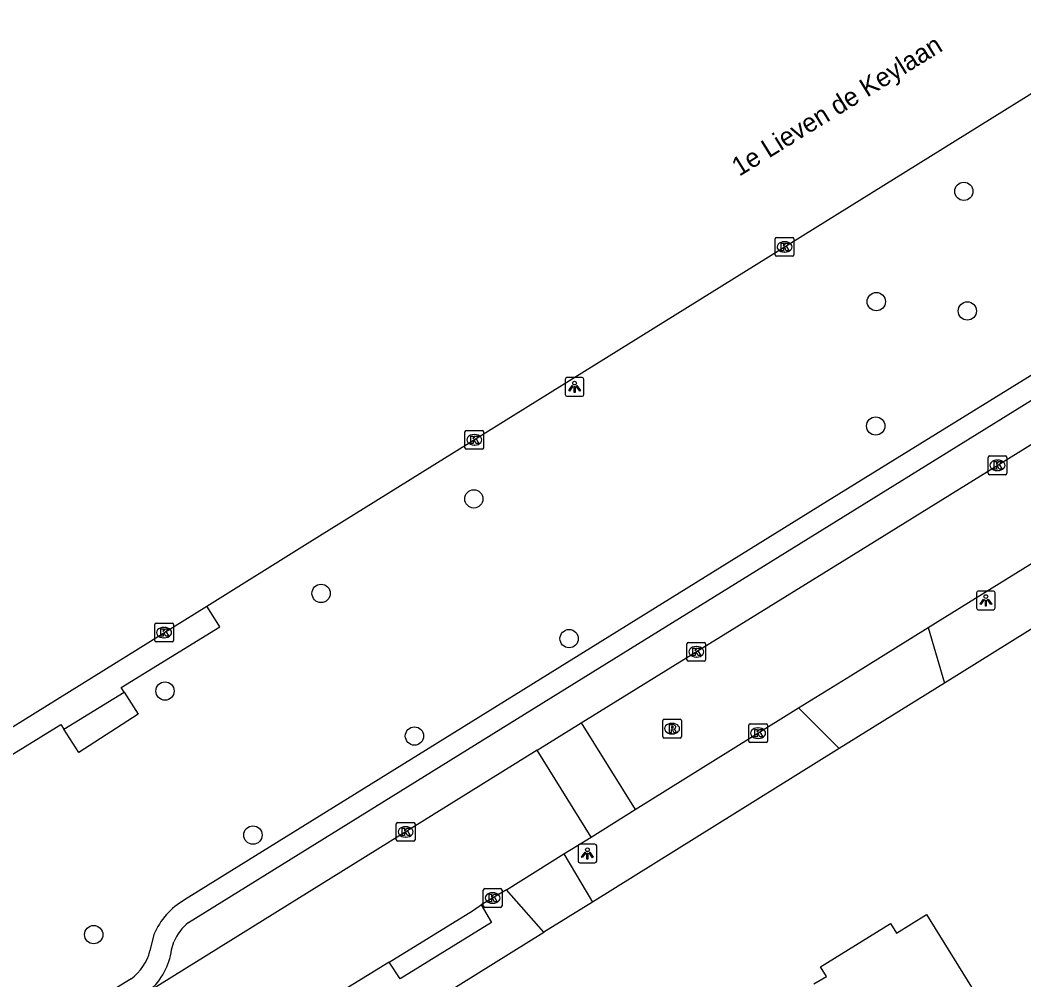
# Model space of a CAD drawing. Extents: x 160037 to 160839, y 385326 to 386441.
# Drawn here: x 160357.7 to 160411.3, y 386296.3 to 386347.5 of the extents above; entities that cross this region are included whole.
import ezdxf

# ---------------------------------------------------------------- set-up
doc = ezdxf.new("R2010")
doc.units = 0
for name, color, linetype in [('IMGEO_Boom', 7, 'Continuous'), ('IMGEO_Kolk', 7, 'Continuous'), ('IMGEO_Lichtpunt', 7, 'Continuous'), ('IMGEO_Openbare_ruimte_label', 7, 'Continuous'), ('IMGEO_Pand', 7, 'Continuous'), ('IMGEO_Rijbaan_lokaal_open', 7, 'Continuous'), ('IMGEO_Rijbaan_regionaal_gesloten', 7, 'Continuous'), ('IMGEO_Rioolput', 7, 'Continuous'), ('IMGEO_Voetpad_gesloten', 7, 'Continuous'), ('IMGEO_Voetpad_open', 7, 'Continuous')]:
    doc.layers.add(name, color=color, linetype=linetype)

msp = doc.modelspace()

# ---------------------------------------------------------------- linework, layer by layer
at = {"layer": 'IMGEO_Boom'}
for centre in [(160408.1, 386338.376), (160403.424, 386332.489), (160408.287, 386331.989), (160403.395, 386325.847), (160381.933, 386321.957), (160373.777, 386316.907), (160387.022, 386314.494), (160365.441, 386311.693), (160378.763, 386309.292), (160370.136, 386304.003), (160361.635, 386298.688)]:
    msp.add_circle(centre, 0.489, dxfattribs=at)
at = {"layer": 'IMGEO_Kolk'}
for p, q in [((160398.028, 386334.982), (160398.028, 386335.834)), ((160398.103, 386335.908), (160398.955, 386335.908)), ((160398.516, 386335.688), (160398.541, 386335.688)), ((160399.029, 386335.834), (160399.029, 386334.982)), ((160398.539, 386335.128), (160398.514, 386335.128)), ((160398.955, 386334.908), (160398.103, 386334.908)), ((160381.457, 386324.684), (160381.457, 386325.536)), ((160381.532, 386325.61), (160382.384, 386325.61)), ((160381.945, 386325.39), (160381.97, 386325.39)), ((160382.458, 386325.536), (160382.458, 386324.684)), ((160381.968, 386324.83), (160381.943, 386324.83)), ((160382.384, 386324.61), (160381.532, 386324.61)), ((160409.397, 386323.321), (160409.397, 386324.173)), ((160409.472, 386324.247), (160410.324, 386324.247)), ((160409.885, 386324.027), (160409.91, 386324.027)), ((160410.398, 386324.173), (160410.398, 386323.321)), ((160410.324, 386323.247), (160409.472, 386323.247)), ((160409.908, 386323.467), (160409.883, 386323.467)), ((160364.892, 386314.39), (160364.892, 386315.242)), ((160364.967, 386315.316), (160365.819, 386315.316)), ((160365.893, 386315.242), (160365.893, 386314.39)), ((160365.38, 386315.096), (160365.405, 386315.096)), ((160365.819, 386314.316), (160364.967, 386314.316)), ((160365.403, 386314.536), (160365.378, 386314.536)), ((160393.312, 386313.365), (160393.312, 386314.217)), ((160393.387, 386314.291), (160394.239, 386314.291)), ((160394.313, 386314.217), (160394.313, 386313.365)), ((160393.8, 386314.071), (160393.825, 386314.071)), ((160394.239, 386313.291), (160393.387, 386313.291)), ((160393.823, 386313.511), (160393.798, 386313.511)), ((160396.613, 386309.02), (160396.613, 386309.872)), ((160396.688, 386309.946), (160397.54, 386309.946)), ((160397.614, 386309.872), (160397.614, 386309.02)), ((160397.101, 386309.726), (160397.126, 386309.726)), ((160397.54, 386308.946), (160396.688, 386308.946)), ((160397.124, 386309.166), (160397.099, 386309.166)), ((160377.793, 386303.747), (160377.793, 386304.599)), ((160377.868, 386304.673), (160378.72, 386304.673)), ((160378.281, 386304.453), (160378.306, 386304.453)), ((160378.794, 386304.599), (160378.794, 386303.747)), ((160378.304, 386303.893), (160378.279, 386303.893)), ((160378.72, 386303.673), (160377.868, 386303.673)), ((160382.437, 386300.218), (160382.437, 386301.07)), ((160382.512, 386301.144), (160383.364, 386301.144)), ((160382.925, 386300.924), (160382.95, 386300.924)), ((160383.438, 386301.07), (160383.438, 386300.218)), ((160383.364, 386300.144), (160382.512, 386300.144)), ((160382.948, 386300.364), (160382.923, 386300.364))]:
    msp.add_line(p, q, dxfattribs=at)
for points in [[(160398.028, 386334.982), (160398.028, 386335.834)], [(160398.103, 386335.908), (160398.955, 386335.908)], [(160398.349, 386335.608), (160398.472, 386335.608), (160398.472, 386335.457), (160398.602, 386335.608), (160398.766, 386335.608), (160398.62, 386335.457), (160398.773, 386335.208), (160398.621, 386335.208), (160398.536, 386335.372), (160398.472, 386335.305), (160398.472, 386335.208), (160398.349, 386335.208), (160398.349, 386335.608)], [(160399.029, 386335.834), (160399.029, 386334.982)], [(160398.955, 386334.908), (160398.103, 386334.908)], [(160381.457, 386324.684), (160381.457, 386325.536)], [(160381.532, 386325.61), (160382.384, 386325.61)], [(160382.458, 386325.536), (160382.458, 386324.684)], [(160381.778, 386325.31), (160381.901, 386325.31), (160381.901, 386325.159), (160382.031, 386325.31), (160382.195, 386325.31), (160382.049, 386325.159), (160382.202, 386324.91), (160382.05, 386324.91), (160381.965, 386325.074), (160381.901, 386325.007), (160381.901, 386324.91), (160381.778, 386324.91), (160381.778, 386325.31)], [(160382.384, 386324.61), (160381.532, 386324.61)], [(160409.397, 386323.321), (160409.397, 386324.173)], [(160409.472, 386324.247), (160410.324, 386324.247)], [(160409.718, 386323.947), (160409.841, 386323.947), (160409.841, 386323.796), (160409.971, 386323.947), (160410.135, 386323.947), (160409.989, 386323.796), (160410.142, 386323.547), (160409.99, 386323.547), (160409.905, 386323.711), (160409.841, 386323.644), (160409.841, 386323.547), (160409.718, 386323.547), (160409.718, 386323.947)], [(160410.398, 386324.173), (160410.398, 386323.321)], [(160410.324, 386323.247), (160409.472, 386323.247)], [(160364.892, 386314.39), (160364.892, 386315.242)], [(160364.967, 386315.316), (160365.819, 386315.316)], [(160365.893, 386315.242), (160365.893, 386314.39)], [(160365.213, 386315.016), (160365.336, 386315.016), (160365.336, 386314.865), (160365.466, 386315.016), (160365.63, 386315.016), (160365.484, 386314.865), (160365.637, 386314.616), (160365.485, 386314.616), (160365.4, 386314.78), (160365.336, 386314.713), (160365.336, 386314.616), (160365.213, 386314.616), (160365.213, 386315.016)], [(160365.819, 386314.316), (160364.967, 386314.316)], [(160393.312, 386313.365), (160393.312, 386314.217)], [(160393.387, 386314.291), (160394.239, 386314.291)], [(160394.313, 386314.217), (160394.313, 386313.365)], [(160393.633, 386313.991), (160393.756, 386313.991), (160393.756, 386313.84), (160393.886, 386313.991), (160394.05, 386313.991), (160393.904, 386313.84), (160394.057, 386313.591), (160393.905, 386313.591), (160393.82, 386313.755), (160393.756, 386313.688), (160393.756, 386313.591), (160393.633, 386313.591), (160393.633, 386313.991)], [(160394.239, 386313.291), (160393.387, 386313.291)], [(160396.613, 386309.02), (160396.613, 386309.872)], [(160396.688, 386309.946), (160397.54, 386309.946)], [(160397.614, 386309.872), (160397.614, 386309.02)], [(160396.934, 386309.646), (160397.057, 386309.646), (160397.057, 386309.495), (160397.187, 386309.646), (160397.351, 386309.646), (160397.205, 386309.495), (160397.358, 386309.246), (160397.206, 386309.246), (160397.121, 386309.41), (160397.057, 386309.343), (160397.057, 386309.246), (160396.934, 386309.246), (160396.934, 386309.646)], [(160397.54, 386308.946), (160396.688, 386308.946)], [(160377.793, 386303.747), (160377.793, 386304.599)], [(160377.868, 386304.673), (160378.72, 386304.673)], [(160378.794, 386304.599), (160378.794, 386303.747)], [(160378.114, 386304.373), (160378.237, 386304.373), (160378.237, 386304.222), (160378.367, 386304.373), (160378.531, 386304.373), (160378.385, 386304.222), (160378.538, 386303.973), (160378.386, 386303.973), (160378.301, 386304.137), (160378.237, 386304.07), (160378.237, 386303.973), (160378.114, 386303.973), (160378.114, 386304.373)], [(160378.72, 386303.673), (160377.868, 386303.673)], [(160382.437, 386300.218), (160382.437, 386301.07)], [(160382.512, 386301.144), (160383.364, 386301.144)], [(160382.758, 386300.844), (160382.881, 386300.844), (160382.881, 386300.693), (160383.011, 386300.844), (160383.175, 386300.844), (160383.029, 386300.693), (160383.182, 386300.444), (160383.03, 386300.444), (160382.945, 386300.608), (160382.881, 386300.541), (160382.881, 386300.444), (160382.758, 386300.444), (160382.758, 386300.844)], [(160383.438, 386301.07), (160383.438, 386300.218)], [(160383.364, 386300.144), (160382.512, 386300.144)]]:
    msp.add_lwpolyline(points, dxfattribs=at)
for centre, start, end in [((160398.105, 386335.832), 91.552, 178.448), ((160398.105, 386335.832), 91.552, 178.448), ((160398.953, 386335.832), 1.552, 88.448), ((160398.953, 386335.832), 1.552, 88.448), ((160398.105, 386334.984), 181.552, 268.448), ((160398.105, 386334.984), 181.552, 268.448), ((160398.953, 386334.984), 271.552, 358.448), ((160398.953, 386334.984), 271.552, 358.448), ((160381.534, 386325.534), 91.552, 178.448), ((160381.534, 386325.534), 91.552, 178.448), ((160382.382, 386325.534), 1.552, 88.448), ((160382.382, 386325.534), 1.552, 88.448), ((160381.534, 386324.686), 181.552, 268.448), ((160381.534, 386324.686), 181.552, 268.448), ((160382.382, 386324.686), 271.552, 358.448), ((160382.382, 386324.686), 271.552, 358.448), ((160409.474, 386324.171), 91.552, 178.448), ((160409.474, 386324.171), 91.552, 178.448), ((160410.322, 386324.171), 1.552, 88.448), ((160410.322, 386324.171), 1.552, 88.448), ((160409.474, 386323.323), 181.552, 268.448), ((160409.474, 386323.323), 181.552, 268.448), ((160410.322, 386323.323), 271.552, 358.448), ((160410.322, 386323.323), 271.552, 358.448), ((160364.969, 386315.24), 91.552, 178.448), ((160364.969, 386315.24), 91.552, 178.448), ((160365.817, 386315.24), 1.552, 88.448), ((160365.817, 386315.24), 1.552, 88.448), ((160364.969, 386314.392), 181.552, 268.448), ((160364.969, 386314.392), 181.552, 268.448), ((160365.817, 386314.392), 271.552, 358.448), ((160365.817, 386314.392), 271.552, 358.448), ((160393.389, 386314.215), 91.552, 178.448), ((160393.389, 386314.215), 91.552, 178.448), ((160394.237, 386314.215), 1.552, 88.448), ((160394.237, 386314.215), 1.552, 88.448), ((160393.389, 386313.367), 181.552, 268.448), ((160393.389, 386313.367), 181.552, 268.448), ((160394.237, 386313.367), 271.552, 358.448), ((160394.237, 386313.367), 271.552, 358.448), ((160396.69, 386309.87), 91.552, 178.448), ((160396.69, 386309.87), 91.552, 178.448), ((160397.538, 386309.87), 1.552, 88.448), ((160397.538, 386309.87), 1.552, 88.448), ((160396.69, 386309.022), 181.552, 268.448), ((160396.69, 386309.022), 181.552, 268.448), ((160397.538, 386309.022), 271.552, 358.448), ((160397.538, 386309.022), 271.552, 358.448), ((160377.87, 386304.597), 91.552, 178.448), ((160377.87, 386304.597), 91.552, 178.448), ((160378.718, 386304.597), 1.552, 88.448), ((160378.718, 386304.597), 1.552, 88.448), ((160377.87, 386303.749), 181.552, 268.448), ((160377.87, 386303.749), 181.552, 268.448), ((160378.718, 386303.749), 271.552, 358.448), ((160378.718, 386303.749), 271.552, 358.448), ((160382.514, 386301.068), 91.552, 178.448), ((160382.514, 386301.068), 91.552, 178.448), ((160383.362, 386301.068), 1.552, 88.448), ((160383.362, 386301.068), 1.552, 88.448), ((160382.514, 386300.22), 181.552, 268.448), ((160382.514, 386300.22), 181.552, 268.448), ((160383.362, 386300.22), 271.552, 358.448), ((160383.362, 386300.22), 271.552, 358.448)]:
    msp.add_arc(centre, 0.0765, start, end, dxfattribs=at)
for centre, major_axis, ratio, start_param, end_param in [((160398.515, 386335.408), (-0.387, 0.002), 0.722429, 4.712389, 7.853982), ((160398.54, 386335.408), (-0.39, 0.002), 0.717154, 1.570796, 4.712389), ((160381.944, 386325.11), (-0.387, 0.002), 0.722429, 4.712389, 7.853982), ((160381.969, 386325.11), (-0.39, 0.002), 0.717154, 1.570796, 4.712389), ((160409.884, 386323.747), (-0.387, 0.002), 0.722429, 4.712389, 7.853982), ((160409.909, 386323.747), (-0.39, 0.002), 0.717154, 1.570796, 4.712389), ((160365.379, 386314.816), (-0.387, 0.002), 0.722429, 4.712389, 7.853982), ((160365.404, 386314.816), (-0.39, 0.002), 0.717154, 1.570796, 4.712389), ((160393.799, 386313.791), (-0.387, 0.002), 0.722429, 4.712389, 7.853982), ((160393.824, 386313.791), (-0.39, 0.002), 0.717154, 1.570796, 4.712389), ((160397.1, 386309.446), (-0.387, 0.002), 0.722429, 4.712389, 7.853982), ((160397.125, 386309.446), (-0.39, 0.002), 0.717154, 1.570796, 4.712389), ((160378.28, 386304.173), (-0.387, 0.002), 0.722429, 4.712389, 7.853982), ((160378.305, 386304.173), (-0.39, 0.002), 0.717154, 1.570796, 4.712389), ((160382.924, 386300.644), (-0.387, 0.002), 0.722429, 4.712389, 7.853982), ((160382.949, 386300.644), (-0.39, 0.002), 0.717154, 1.570796, 4.712389)]:
    msp.add_ellipse(centre, major_axis=major_axis, ratio=ratio, start_param=start_param, end_param=end_param, dxfattribs=at)
at = {"layer": 'IMGEO_Lichtpunt'}
for p, q in [((160386.814, 386328.338), (160386.814, 386327.531)), ((160386.814, 386328.338), (160386.814, 386327.531)), ((160387.716, 386328.433), (160386.908, 386328.433)), ((160387.716, 386328.433), (160386.908, 386328.433)), ((160387.81, 386327.531), (160387.81, 386328.338)), ((160387.81, 386327.531), (160387.81, 386328.338)), ((160386.908, 386327.437), (160387.716, 386327.437)), ((160386.908, 386327.437), (160387.716, 386327.437)), ((160408.777, 386316.939), (160408.777, 386316.132)), ((160408.777, 386316.939), (160408.777, 386316.132)), ((160409.679, 386317.034), (160408.871, 386317.034)), ((160409.679, 386317.034), (160408.871, 386317.034)), ((160409.773, 386316.132), (160409.773, 386316.939)), ((160409.773, 386316.132), (160409.773, 386316.939)), ((160408.871, 386316.038), (160409.679, 386316.038)), ((160408.871, 386316.038), (160409.679, 386316.038)), ((160387.498, 386303.424), (160387.498, 386302.617)), ((160387.498, 386303.424), (160387.498, 386302.617)), ((160388.4, 386303.519), (160387.592, 386303.519)), ((160388.4, 386303.519), (160387.592, 386303.519)), ((160388.494, 386302.617), (160388.494, 386303.424)), ((160388.494, 386302.617), (160388.494, 386303.424)), ((160387.592, 386302.523), (160388.4, 386302.523)), ((160387.592, 386302.523), (160388.4, 386302.523))]:
    msp.add_line(p, q, dxfattribs=at)
for points in [[(160387.188, 386328.002), (160387.227, 386327.974), (160387.039, 386327.712), (160387.001, 386327.739), (160387.188, 386328.002)], [(160387.29, 386327.954), (160387.337, 386327.954), (160387.337, 386327.632), (160387.29, 386327.632), (160387.29, 386327.954)], [(160387.4, 386327.974), (160387.438, 386328.001), (160387.625, 386327.739), (160387.586, 386327.711), (160387.4, 386327.974)], [(160409.151, 386316.603), (160409.19, 386316.575), (160409.002, 386316.313), (160408.964, 386316.34), (160409.151, 386316.603)], [(160409.253, 386316.555), (160409.3, 386316.555), (160409.3, 386316.233), (160409.253, 386316.233), (160409.253, 386316.555)], [(160409.363, 386316.575), (160409.401, 386316.602), (160409.588, 386316.34), (160409.549, 386316.312), (160409.363, 386316.575)], [(160387.872, 386303.088), (160387.911, 386303.06), (160387.723, 386302.798), (160387.685, 386302.825), (160387.872, 386303.088)], [(160387.974, 386303.04), (160388.021, 386303.04), (160388.021, 386302.718), (160387.974, 386302.718), (160387.974, 386303.04)], [(160388.084, 386303.06), (160388.122, 386303.087), (160388.309, 386302.825), (160388.27, 386302.797), (160388.084, 386303.06)]]:
    msp.add_lwpolyline(points, dxfattribs=at)
for centre in [(160387.313, 386328.136), (160409.276, 386316.737), (160387.997, 386303.222)]:
    msp.add_circle(centre, 0.0994, dxfattribs=at)
for centre, start, end in [((160386.908, 386328.338), 90, 180), ((160386.908, 386328.338), 90, 180), ((160387.716, 386328.338), 0, 90), ((160387.716, 386328.338), 0, 90), ((160386.908, 386327.531), 180, 270), ((160386.908, 386327.531), 180, 270), ((160387.716, 386327.531), 270, 0), ((160387.716, 386327.531), 270, 360), ((160408.871, 386316.939), 90, 180), ((160408.871, 386316.939), 90, 180), ((160409.679, 386316.939), 0, 90), ((160409.679, 386316.939), 0, 90), ((160408.871, 386316.132), 180, 270), ((160408.871, 386316.132), 180, 270), ((160409.679, 386316.132), 270, 0), ((160409.679, 386316.132), 270, 360), ((160387.592, 386303.424), 90, 180), ((160387.592, 386303.424), 90, 180), ((160388.4, 386303.424), 0, 90), ((160388.4, 386303.424), 0, 90), ((160387.592, 386302.617), 180, 270), ((160387.592, 386302.617), 180, 270), ((160388.4, 386302.617), 270, 0), ((160388.4, 386302.617), 270, 360)]:
    msp.add_arc(centre, 0.0946, start, end, dxfattribs=at)
at = {"layer": 'IMGEO_Pand'}
msp.add_lwpolyline([(160400.098, 386296.059), (160400.76, 386296.461), (160400.447, 386296.97), (160404.193, 386299.275), (160404.5, 386298.775), (160406.115, 386299.769), (160408.736, 386295.511), (160410.673, 386292.363), (160404.659, 386288.662)], dxfattribs=at)
at = {"layer": 'IMGEO_Rijbaan_lokaal_open'}
for points in [[(160387.671, 386309.99), (160402.589, 386319.219), (160423.957, 386332.455), (160432.623, 386337.863)], [(160406.198, 386315.087), (160424.774, 386326.603)], [(160399.28, 386310.794), (160402.04, 386312.51), (160406.198, 386315.087)], [(160390.547, 386305.363), (160399.28, 386310.794)], [(160385.317, 386308.529), (160387.671, 386309.99)], [(160387.671, 386309.99), (160390.547, 386305.363)], [(160385.317, 386308.529), (160364.627, 386295.69)], [(160388.195, 386303.901), (160385.317, 386308.529)], [(160388.195, 386303.901), (160390.547, 386305.363)], [(160386.737, 386302.995), (160388.195, 386303.901)], [(160383.67, 386301.087), (160386.737, 386302.995)], [(160383.67, 386301.087), (160382.326, 386300.276)], [(160377.415, 386297.214), (160381.857, 386299.96), (160382.22, 386300.212), (160382.326, 386300.276)], [(160377.415, 386297.214), (160367.11, 386290.873), (160360.66, 386286.906)]]:
    msp.add_lwpolyline(points, dxfattribs=at)
at = {"layer": 'IMGEO_Rijbaan_regionaal_gesloten'}
for points in [[(160367.673, 386316.234), (160373.033, 386319.565), (160405.661, 386339.842), (160426.458, 386352.78), (160454.717, 386370.262), (160466.628, 386377.779), (160485.79, 386389.673), (160500, 386398.48), (160519.898, 386410.812), (160536.553, 386421.109), (160549.768, 386429.187)], [(160352.991, 386307.11), (160367.673, 386316.234)]]:
    msp.add_lwpolyline(points, dxfattribs=at)
at = {"layer": 'IMGEO_Rioolput'}
for p, q in [((160392.02, 386309.261), (160392.02, 386310.113)), ((160392.095, 386310.187), (160392.947, 386310.187)), ((160392.508, 386309.967), (160392.533, 386309.967)), ((160393.021, 386310.113), (160393.021, 386309.261)), ((160392.531, 386309.407), (160392.506, 386309.407)), ((160392.947, 386309.187), (160392.095, 386309.187))]:
    msp.add_line(p, q, dxfattribs=at)
for points in [[(160392.02, 386309.261), (160392.02, 386310.113)], [(160392.095, 386310.187), (160392.947, 386310.187)], [(160392.609, 386309.885), (160392.357, 386309.887), (160392.357, 386309.487)], [(160392.535, 386309.806), (160392.481, 386309.806), (160392.481, 386309.725)], [(160393.021, 386310.113), (160393.021, 386309.261)], [(160392.357, 386309.487), (160392.481, 386309.487), (160392.481, 386309.649), (160392.492, 386309.649)], [(160392.481, 386309.725), (160392.533, 386309.725)], [(160392.539, 386309.62), (160392.61, 386309.487), (160392.75, 386309.487), (160392.685, 386309.613)], [(160392.947, 386309.187), (160392.095, 386309.187)]]:
    msp.add_lwpolyline(points, dxfattribs=at)
for centre, radius, start, end in [((160392.097, 386310.111), 0.0765, 91.552, 178.448), ((160392.097, 386310.111), 0.0765, 91.552, 178.448), ((160392.541, 386309.71), 0.0964, 77.0061, 93.1865), ((160392.555, 386309.767), 0.0378, 276.6634, 79.6772), ((160392.608, 386309.775), 0.109, 350.3612, 89.416), ((160392.945, 386310.111), 0.0765, 1.552, 88.448), ((160392.945, 386310.111), 0.0765, 1.552, 88.448), ((160392.097, 386309.263), 0.0765, 181.552, 268.448), ((160392.097, 386309.263), 0.0765, 181.552, 268.448), ((160392.491, 386309.596), 0.0533, 26.0293, 88.6989), ((160392.517, 386309.914), 0.19, 274.7715, 282.9687), ((160392.606, 386309.775), 0.112, 277.5842, 350.9817), ((160392.59, 386309.56), 0.108, 29.5134, 73.7905), ((160392.945, 386309.263), 0.0765, 271.552, 358.448), ((160392.945, 386309.263), 0.0765, 271.552, 358.448)]:
    msp.add_arc(centre, radius, start, end, dxfattribs=at)
for centre, major_axis, ratio, start_param, end_param in [((160392.507, 386309.687), (-0.387, 0.002), 0.722429, 4.712389, 7.853982), ((160392.532, 386309.687), (-0.39, 0.002), 0.717154, 1.570796, 4.712389)]:
    msp.add_ellipse(centre, major_axis=major_axis, ratio=ratio, start_param=start_param, end_param=end_param, dxfattribs=at)
at = {"layer": 'IMGEO_Voetpad_gesloten'}
for points in [[(160360.047, 386309.659), (160363.26, 386311.63)], [(160363.26, 386311.63), (160364.014, 386310.459), (160360.845, 386308.419), (160360.047, 386309.659)]]:
    msp.add_lwpolyline(points, dxfattribs=at)
at = {"layer": 'IMGEO_Voetpad_open'}
for points in [[(160490.493, 386377.61), (160485.01, 386374.289), (160462.986, 386360.46), (160442.24, 386347.645), (160419.325, 386333.262), (160400.825, 386321.832), (160378.982, 386308.281), (160366.485, 386300.541)], [(160366.696, 386299.328), (160386.048, 386311.337), (160402.029, 386321.224), (160422.901, 386334.154), (160431.569, 386339.563)], [(160427.209, 386324.647), (160407.062, 386312.118)], [(160363.26, 386311.63), (160363.098, 386311.883), (160368.368, 386315.116), (160368.313, 386315.205), (160367.673, 386316.234)], [(160406.198, 386315.087), (160407.062, 386312.118)], [(160407.062, 386312.118), (160401.445, 386308.625)], [(160399.28, 386310.794), (160401.445, 386308.625)], [(160353.906, 386306.244), (160359.884, 386309.911), (160360.047, 386309.659)], [(160401.445, 386308.625), (160388.265, 386300.429)], [(160386.737, 386302.995), (160388.265, 386300.429)], [(160385.669, 386298.814), (160383.67, 386301.087)], [(160382.326, 386300.276), (160382.874, 386299.335), (160377.992, 386296.331), (160377.415, 386297.214)], [(160388.265, 386300.429), (160385.669, 386298.814)], [(160364.454, 386285.622), (160385.669, 386298.814)], [(160364.853, 386298.694), (160364.636, 386297.822)], [(160365.795, 386297.869), (160365.911, 386298.299)], [(160363.628, 386296.329), (160361.049, 386294.746)]]:
    msp.add_lwpolyline(points, dxfattribs=at)
for centre, radius, start, end in [((160368.328, 386297.268), 3.756, 119.3807, 157.692), ((160368.319, 386297.276), 2.616, 128.3386, 156.9831), ((160362.101, 386298.447), 2.611, 305.7909, 346.1585), ((160362.076, 386298.46), 3.765, 312.6412, 350.9739)]:
    msp.add_arc(centre, radius, start, end, dxfattribs=at)

# ---------------------------------------------------------------- texts
at = {"layer": 'IMGEO_Openbare_ruimte_label'}
msp.add_text('1e Lieven de Keylaan', height=1, rotation=31.7502, dxfattribs=at).set_placement((160396.106, 386339.151))

doc.saveas('drawing.dxf')
